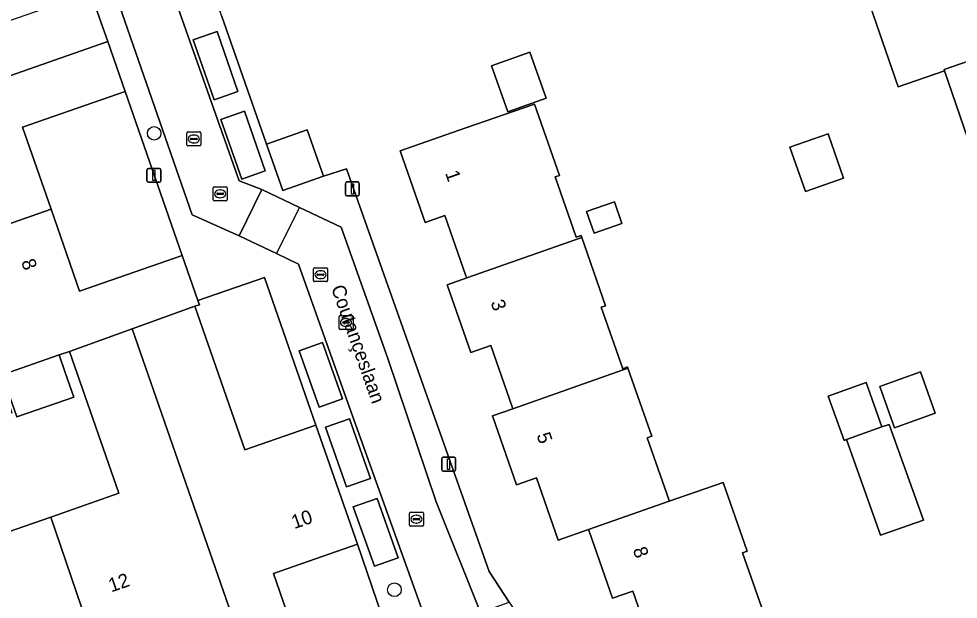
# Model space of a CAD drawing. Extents: x 158472 to 159562, y 388525 to 389606.
# Drawn here: x 158944.9 to 159012.4, y 389198.3 to 389239.9 of the extents above; entities that cross this region are included whole.
import ezdxf

# ---------------------------------------------------------------- set-up
doc = ezdxf.new("R2010")
doc.units = 0
for name, color, linetype in [('IMGEO_Boom', 7, 'Continuous'), ('IMGEO_Erf', 7, 'Continuous'), ('IMGEO_Kolk', 7, 'Continuous'), ('IMGEO_Lichtmast', 7, 'Continuous'), ('IMGEO_Muur', 7, 'Continuous'), ('IMGEO_Openbare_ruimte_label', 7, 'Continuous'), ('IMGEO_Pand', 7, 'Continuous'), ('IMGEO_Pand_nummerreeks', 7, 'Continuous'), ('IMGEO_Parkeervlak_open', 7, 'Continuous'), ('IMGEO_Rijbaan_lokaal_open', 7, 'Continuous'), ('IMGEO_Rioolput', 7, 'Continuous'), ('IMGEO_Voetpad_open', 7, 'Continuous')]:
    doc.layers.add(name, color=color, linetype=linetype)

msp = doc.modelspace()

# ---------------------------------------------------------------- linework, layer by layer
at = {"layer": 'IMGEO_Boom'}
for centre in [(158954.633, 389231.72), (158971.89, 389198.929)]:
    msp.add_circle(centre, 0.489, dxfattribs=at)
at = {"layer": 'IMGEO_Erf'}
for points in [[(159013.061, 389231.4), (159011.409, 389236.198), (159008.081, 389235.052), (159004.731, 389244.781), (159008.021, 389245.914), (159012.923, 389247.602)], [(158959.479, 389240.194), (158962.699, 389230.941), (158965.629, 389231.965), (158966.794, 389228.634), (158968.446, 389229.173), (158978.702, 389200.239), (158980.141, 389198.037), (158995.329, 389174.835), (158998.559, 389175.961), (158998.632, 389175.747), (158997.73, 389175.436), (158995.434, 389174.645)], [(158990.543, 389194.423), (158989.008, 389198.823), (158987.555, 389198.316), (158985.87, 389203.147), (158985.83, 389203.261), (158983.66, 389202.505), (158982.102, 389206.973), (158980.665, 389206.472), (158978.939, 389211.418), (158980.4, 389211.931), (158980.347, 389212.083), (158978.816, 389216.472), (158977.373, 389215.969), (158975.672, 389220.846), (158977.082, 389221.34), (158977.03, 389221.489), (158975.521, 389225.816), (158974.092, 389225.318), (158972.299, 389230.457), (158977.021, 389232.104), (158981.951, 389233.823), (158983.739, 389228.697), (158983.448, 389228.596), (158984.957, 389224.268), (158985.3, 389224.388), (158985.352, 389224.238), (158987.065, 389219.329), (158986.754, 389219.221), (158988.291, 389214.813), (158988.637, 389214.934), (158988.671, 389214.838), (158990.375, 389209.958), (158990.048, 389209.844), (158991.595, 389205.41), (158991.639, 389205.285), (158995.504, 389206.631), (158997.222, 389201.705), (158996.904, 389201.594), (158998.429, 389197.221)]]:
    msp.add_lwpolyline(points, dxfattribs=at)
for points in [[(158980.034, 389233.274), (158978.861, 389236.572), (158981.611, 389237.55), (158982.784, 389234.251)], [(158952.543, 389234.725), (158945.177, 389232.162), (158947.223, 389226.282), (158949.281, 389220.37), (158956.656, 389222.936)], [(159000.308, 389230.72), (159003.051, 389231.676), (159004.157, 389228.506), (159001.414, 389227.549)], [(158986.238, 389224.548), (158985.7, 389226.093), (158987.697, 389226.789), (158988.234, 389225.248)], [(158962.555, 389221.354), (158957.779, 389219.713), (158957.885, 389219.408), (158957.562, 389219.292), (158961.151, 389208.981), (158966.255, 389210.757)], [(158948.551, 389216.056), (158947.806, 389215.797), (158948.244, 389214.539), (158948.857, 389212.778), (158944.763, 389211.353), (158943.713, 389214.372), (158943.486, 389214.293), (158944.408, 389211.643), (158940.375, 389210.239), (158939.452, 389212.889), (158938.738, 389212.641), (158942.287, 389202.444), (158947.199, 389204.153), (158952.1, 389205.859)], [(159009.69, 389214.578), (159010.747, 389211.609), (159007.808, 389210.562), (159006.751, 389213.531)], [(159005.78, 389213.821), (159006.917, 389210.628), (159007.437, 389210.813), (159009.888, 389203.934), (159006.821, 389202.841), (159004.371, 389209.721), (159004.19, 389209.656), (159003.052, 389212.849)], [(158969.235, 389202.195), (158963.197, 389200.093), (158965.703, 389192.895), (158971.683, 389195.044)]]:
    msp.add_lwpolyline(points, close=True, dxfattribs=at)
at = {"layer": 'IMGEO_Kolk'}
for p, q in [((158956.981, 389230.89), (158956.981, 389231.742)), ((158957.056, 389231.816), (158957.908, 389231.816)), ((158957.982, 389231.742), (158957.982, 389230.89)), ((158957.24, 389231.31), (158957.24, 389231.322)), ((158957.678, 389231.273), (158957.28, 389231.273)), ((158957.283, 389231.359), (158957.681, 389231.359)), ((158957.492, 389231.036), (158957.467, 389231.036)), ((158957.469, 389231.596), (158957.494, 389231.596)), ((158957.724, 389231.322), (158957.724, 389231.31)), ((158957.908, 389230.816), (158957.056, 389230.816)), ((158967.916, 389217.704), (158967.916, 389218.556)), ((158967.991, 389218.63), (158968.843, 389218.63)), ((158968.218, 389218.173), (158968.616, 389218.173)), ((158968.404, 389218.41), (158968.429, 389218.41)), ((158968.917, 389218.556), (158968.917, 389217.704)), ((158968.843, 389217.63), (158967.991, 389217.63)), ((158968.175, 389218.124), (158968.175, 389218.136)), ((158968.613, 389218.087), (158968.215, 389218.087)), ((158968.427, 389217.85), (158968.402, 389217.85)), ((158968.659, 389218.136), (158968.659, 389218.124)), ((158972.972, 389203.572), (158972.972, 389204.424)), ((158973.047, 389204.498), (158973.899, 389204.498)), ((158973.231, 389203.992), (158973.231, 389204.004)), ((158973.274, 389204.041), (158973.672, 389204.041)), ((158973.46, 389204.278), (158973.485, 389204.278)), ((158973.715, 389204.004), (158973.715, 389203.992)), ((158973.973, 389204.424), (158973.973, 389203.572)), ((158973.899, 389203.498), (158973.047, 389203.498)), ((158973.669, 389203.955), (158973.271, 389203.955)), ((158973.483, 389203.718), (158973.458, 389203.718))]:
    msp.add_line(p, q, dxfattribs=at)
for points in [[(158956.981, 389230.89), (158956.981, 389231.742)], [(158957.056, 389231.816), (158957.908, 389231.816)], [(158957.982, 389231.742), (158957.982, 389230.89)], [(158957.908, 389230.816), (158957.056, 389230.816)], [(158967.916, 389217.704), (158967.916, 389218.556)], [(158967.991, 389218.63), (158968.843, 389218.63)], [(158968.917, 389218.556), (158968.917, 389217.704)], [(158968.843, 389217.63), (158967.991, 389217.63)], [(158972.972, 389203.572), (158972.972, 389204.424)], [(158973.047, 389204.498), (158973.899, 389204.498)], [(158973.973, 389204.424), (158973.973, 389203.572)], [(158973.899, 389203.498), (158973.047, 389203.498)]]:
    msp.add_lwpolyline(points, dxfattribs=at)
for centre, radius, start, end in [((158957.058, 389231.74), 0.0765, 91.55205, 178.44795), ((158957.058, 389231.74), 0.0765, 91.55205, 178.44795), ((158957.906, 389231.74), 0.0765, 1.55205, 88.44795), ((158957.906, 389231.74), 0.0765, 1.55205, 88.44795), ((158957.28, 389231.319), 0.0403, 85.87752, 175.75265), ((158957.277, 389231.309), 0.0366, 178.93798, 274.71019), ((158957.681, 389231.316), 0.043, 264.86636, 352.45326), ((158957.685, 389231.321), 0.0386, 1.73085, 96.63898), ((158957.058, 389230.892), 0.0765, 181.55205, 268.44795), ((158957.058, 389230.892), 0.0765, 181.55205, 268.44795), ((158957.906, 389230.892), 0.0765, 271.55205, 358.44795), ((158957.906, 389230.892), 0.0765, 271.55205, 358.44795), ((158967.993, 389218.554), 0.0765, 91.55205, 178.44795), ((158967.993, 389218.554), 0.0765, 91.55205, 178.44795), ((158968.215, 389218.133), 0.0403, 85.87752, 175.75265), ((158968.62, 389218.135), 0.0386, 1.73085, 96.63898), ((158968.841, 389218.554), 0.0765, 1.55205, 88.44795), ((158968.841, 389218.554), 0.0765, 1.55205, 88.44795), ((158967.993, 389217.706), 0.0765, 181.55205, 268.44795), ((158967.993, 389217.706), 0.0765, 181.55205, 268.44795), ((158968.212, 389218.123), 0.0366, 178.93798, 274.71019), ((158968.616, 389218.13), 0.043, 264.86636, 352.45326), ((158968.841, 389217.706), 0.0765, 271.55205, 358.44795), ((158968.841, 389217.706), 0.0765, 271.55205, 358.44795), ((158973.049, 389204.422), 0.0765, 91.55205, 178.44795), ((158973.049, 389204.422), 0.0765, 91.55205, 178.44795), ((158973.271, 389204.001), 0.0403, 85.87752, 175.75265), ((158973.268, 389203.991), 0.0366, 178.93798, 274.71019), ((158973.672, 389203.998), 0.043, 264.86636, 352.45326), ((158973.676, 389204.003), 0.0386, 1.73085, 96.63898), ((158973.897, 389204.422), 0.0765, 1.55205, 88.44795), ((158973.897, 389204.422), 0.0765, 1.55205, 88.44795), ((158973.049, 389203.574), 0.0765, 181.55205, 268.44795), ((158973.049, 389203.574), 0.0765, 181.55205, 268.44795), ((158973.897, 389203.574), 0.0765, 271.55205, 358.44795), ((158973.897, 389203.574), 0.0765, 271.55205, 358.44795)]:
    msp.add_arc(centre, radius, start, end, dxfattribs=at)
for centre, major_axis, ratio, start_param, end_param in [((158957.468, 389231.316), (-0.387, 0.002), 0.722429, 4.712389, 7.853982), ((158957.493, 389231.316), (-0.39, 0.002), 0.717154, 1.570796, 4.712389), ((158968.403, 389218.13), (-0.387, 0.002), 0.722429, 4.712389, 7.853982), ((158968.428, 389218.13), (-0.39, 0.002), 0.717154, 1.570796, 4.712389), ((158973.459, 389203.998), (-0.387, 0.002), 0.722429, 4.712389, 7.853982), ((158973.484, 389203.998), (-0.39, 0.002), 0.717154, 1.570796, 4.712389)]:
    msp.add_ellipse(centre, major_axis=major_axis, ratio=ratio, start_param=start_param, end_param=end_param, dxfattribs=at)
at = {"layer": 'IMGEO_Lichtmast'}
for p, q in [((158954.116, 389228.302), (158954.116, 389229.102)), ((158954.116, 389229.102), (158954.116, 389228.302)), ((158954.216, 389229.202), (158955.006, 389229.202)), ((158955.006, 389229.202), (158954.216, 389229.202)), ((158955.106, 389229.102), (158955.106, 389228.302)), ((158955.106, 389228.302), (158955.106, 389229.102)), ((158955.006, 389228.202), (158954.216, 389228.202)), ((158954.216, 389228.202), (158955.006, 389228.202)), ((158968.381, 389227.325), (158968.381, 389228.125)), ((158968.381, 389228.125), (158968.381, 389227.325)), ((158968.481, 389228.225), (158969.271, 389228.225)), ((158969.271, 389228.225), (158968.481, 389228.225)), ((158969.371, 389228.125), (158969.371, 389227.325)), ((158969.371, 389227.325), (158969.371, 389228.125)), ((158969.271, 389227.225), (158968.481, 389227.225)), ((158968.481, 389227.225), (158969.271, 389227.225)), ((158975.29, 389207.555), (158975.29, 389208.355)), ((158975.29, 389208.355), (158975.29, 389207.555)), ((158975.39, 389208.455), (158976.18, 389208.455)), ((158976.18, 389208.455), (158975.39, 389208.455)), ((158976.28, 389208.355), (158976.28, 389207.555)), ((158976.28, 389207.555), (158976.28, 389208.355)), ((158976.18, 389207.455), (158975.39, 389207.455)), ((158975.39, 389207.455), (158976.18, 389207.455))]:
    msp.add_line(p, q, dxfattribs=at)
for points in [[(158954.536, 389229.077), (158954.686, 389229.077), (158954.686, 389228.327), (158954.536, 389228.327), (158954.536, 389229.077)], [(158968.801, 389228.1), (158968.951, 389228.1), (158968.951, 389227.35), (158968.801, 389227.35), (158968.801, 389228.1)], [(158975.71, 389208.33), (158975.86, 389208.33), (158975.86, 389207.58), (158975.71, 389207.58), (158975.71, 389208.33)]]:
    msp.add_lwpolyline(points, dxfattribs=at)
for centre, start, end in [((158954.216, 389229.102), 90, 180), ((158954.216, 389229.102), 90, 180), ((158955.006, 389229.102), 0, 90), ((158955.006, 389229.102), 360, 90), ((158954.216, 389228.302), 180, 270), ((158954.216, 389228.302), 180, 270), ((158955.006, 389228.302), 270, 0), ((158955.006, 389228.302), 270, 0), ((158968.481, 389228.125), 90, 180), ((158968.481, 389228.125), 90, 180), ((158969.271, 389228.125), 0, 90), ((158969.271, 389228.125), 360, 90), ((158968.481, 389227.325), 180, 270), ((158968.481, 389227.325), 180, 270), ((158969.271, 389227.325), 270, 0), ((158969.271, 389227.325), 270, 0), ((158975.39, 389208.355), 90, 180), ((158975.39, 389208.355), 90, 180), ((158976.18, 389208.355), 0, 90), ((158976.18, 389208.355), 360, 90), ((158975.39, 389207.555), 180, 270), ((158975.39, 389207.555), 180, 270), ((158976.18, 389207.555), 270, 0), ((158976.18, 389207.555), 270, 0)]:
    msp.add_arc(centre, 0.1, start, end, dxfattribs=at)
at = {"layer": 'IMGEO_Muur'}
msp.add_lwpolyline([(158957.779, 389219.713), (158962.555, 389221.354), (158966.255, 389210.757)], dxfattribs=at)
at = {"layer": 'IMGEO_Pand'}
for points in [[(159017.938, 389243.738), (159019.371, 389244.231), (159017.65, 389249.23), (159012.923, 389247.602), (159008.021, 389245.914), (159004.731, 389244.781), (159008.081, 389235.052), (159011.409, 389236.198), (159011.375, 389236.296), (159019.522, 389239.136), (159019.449, 389239.348)], [(158951.296, 389238.307), (158950.066, 389241.842), (158942.76, 389239.299), (158940.709, 389245.193), (158932.162, 389242.209), (158933.878, 389237.278), (158925.683, 389234.426), (158923.573, 389233.692), (158925.16, 389229.17)], [(159021.233, 389234.269), (159022.671, 389234.764), (159020.989, 389239.648), (159019.522, 389239.136), (159011.375, 389236.296), (159011.409, 389236.198), (159013.061, 389231.4), (159013.381, 389231.51), (159014.952, 389226.949), (159017.946, 389227.997), (159022.806, 389229.698), (159022.713, 389229.969)], [(158926.74, 389224.649), (158937.095, 389228.253), (158938.806, 389223.336), (158947.223, 389226.282), (158945.177, 389232.162), (158952.543, 389234.725), (158951.296, 389238.307), (158925.16, 389229.17)], [(158981.611, 389237.55), (158978.861, 389236.572), (158980.034, 389233.274), (158982.784, 389234.251)], [(158977.082, 389221.34), (158985.352, 389224.238), (158985.3, 389224.388), (158984.957, 389224.268), (158983.448, 389228.596), (158983.739, 389228.697), (158981.951, 389233.823), (158977.021, 389232.104), (158972.299, 389230.457), (158974.092, 389225.318), (158975.521, 389225.816), (158977.03, 389221.489)], [(158962.699, 389230.941), (158963.864, 389227.609), (158966.794, 389228.634), (158965.629, 389231.965)], [(159000.308, 389230.72), (159001.414, 389227.549), (159004.157, 389228.506), (159003.051, 389231.676)], [(158953.064, 389217.677), (158957.562, 389219.292), (158957.885, 389219.408), (158957.779, 389219.713), (158956.656, 389222.936), (158949.281, 389220.37), (158947.223, 389226.282), (158938.806, 389223.336), (158940.502, 389218.464), (158930.167, 389214.867), (158931.811, 389210.227), (158934.165, 389211.047), (158938.738, 389212.641), (158939.452, 389212.889), (158943.486, 389214.293), (158943.713, 389214.372), (158947.806, 389215.797), (158948.551, 389216.056)], [(158988.234, 389225.248), (158987.697, 389226.789), (158985.7, 389226.093), (158986.238, 389224.548)], [(158985.352, 389224.238), (158977.082, 389221.34), (158975.672, 389220.846), (158977.373, 389215.969), (158978.816, 389216.472), (158980.347, 389212.083), (158980.4, 389211.931), (158988.671, 389214.838), (158988.637, 389214.934), (158988.291, 389214.813), (158986.754, 389219.221), (158987.065, 389219.329)], [(158962.103, 389191.642), (158965.703, 389192.895), (158963.197, 389200.093), (158969.235, 389202.195), (158966.255, 389210.757), (158961.151, 389208.981), (158957.562, 389219.292), (158953.064, 389217.677)], [(158962.103, 389191.642), (158953.064, 389217.677), (158948.551, 389216.056), (158952.1, 389205.859), (158947.199, 389204.153), (158950.13, 389195.571), (158956.025, 389197.623), (158958.539, 389190.402)], [(158947.806, 389215.797), (158943.713, 389214.372), (158944.763, 389211.353), (158948.857, 389212.778), (158948.244, 389214.539)], [(158988.671, 389214.838), (158980.4, 389211.931), (158978.939, 389211.418), (158980.665, 389206.472), (158982.102, 389206.973), (158983.66, 389202.505), (158985.83, 389203.261), (158991.639, 389205.285), (158991.595, 389205.41), (158990.048, 389209.844), (158990.375, 389209.958)], [(159006.751, 389213.531), (159007.808, 389210.562), (159010.747, 389211.609), (159009.69, 389214.578)], [(159003.052, 389212.849), (159004.19, 389209.656), (159004.371, 389209.721), (159006.917, 389210.628), (159005.78, 389213.821)], [(158943.237, 389185.048), (158946.764, 389186.276), (158944.242, 389193.522), (158950.13, 389195.571), (158947.199, 389204.153), (158942.287, 389202.444), (158938.738, 389212.641), (158934.165, 389211.047)], [(159007.437, 389210.813), (159006.917, 389210.628), (159004.371, 389209.721), (159006.821, 389202.841), (159009.888, 389203.934)], [(158991.639, 389205.285), (158985.83, 389203.261), (158985.87, 389203.147), (158987.555, 389198.316), (158989.008, 389198.823), (158990.543, 389194.423), (158990.584, 389194.306), (158998.48, 389197.075), (158998.429, 389197.221), (158996.904, 389201.594), (158997.222, 389201.705), (158995.504, 389206.631)]]:
    msp.add_lwpolyline(points, close=True, dxfattribs=at)
at = {"layer": 'IMGEO_Parkeervlak_open'}
for points in [[(158958.937, 389234.125), (158960.648, 389234.721), (158959.148, 389239.031), (158957.437, 389238.436)], [(158960.919, 389228.436), (158962.618, 389229.027), (158961.129, 389233.305), (158959.43, 389232.714)], [(158966.491, 389212.048), (158968.167, 389212.642), (158966.733, 389216.688), (158965.057, 389216.094)], [(158968.459, 389206.313), (158970.176, 389206.921), (158968.655, 389211.212), (158966.939, 389210.604)], [(158970.449, 389200.623), (158972.17, 389201.234), (158970.661, 389205.492), (158968.94, 389204.882)]]:
    msp.add_lwpolyline(points, close=True, dxfattribs=at)
at = {"layer": 'IMGEO_Rijbaan_lokaal_open'}
for points in [[(158951.925, 389253.292), (158948.298, 389251.99), (158957.363, 389225.875), (158960.741, 389224.366), (158962.364, 389227.69), (158960.745, 389228.318)], [(158963.416, 389223.078), (158965.063, 389226.398), (158962.364, 389227.69), (158960.741, 389224.366)], [(158965.063, 389226.398), (158963.416, 389223.078), (158964.994, 389222.313), (158968.671, 389212.028), (158974.417, 389196.012), (158978.066, 389197.303), (158974.889, 389205.253), (158971.425, 389215.546), (158968.057, 389224.987)]]:
    msp.add_lwpolyline(points, close=True, dxfattribs=at)
at = {"layer": 'IMGEO_Rioolput'}
for p, q in [((158958.875, 389226.951), (158958.875, 389227.803)), ((158958.95, 389227.877), (158959.802, 389227.877)), ((158959.363, 389227.657), (158959.388, 389227.657)), ((158959.876, 389227.803), (158959.876, 389226.951)), ((158959.134, 389227.371), (158959.134, 389227.383)), ((158959.572, 389227.334), (158959.174, 389227.334)), ((158959.177, 389227.42), (158959.575, 389227.42)), ((158959.386, 389227.097), (158959.361, 389227.097)), ((158959.618, 389227.383), (158959.618, 389227.371)), ((158959.802, 389226.877), (158958.95, 389226.877)), ((158966.086, 389221.139), (158966.086, 389221.991)), ((158966.161, 389222.065), (158967.013, 389222.065)), ((158966.345, 389221.559), (158966.345, 389221.571)), ((158966.783, 389221.522), (158966.385, 389221.522)), ((158966.388, 389221.608), (158966.786, 389221.608)), ((158966.574, 389221.845), (158966.599, 389221.845)), ((158966.829, 389221.571), (158966.829, 389221.559)), ((158967.087, 389221.991), (158967.087, 389221.139)), ((158967.013, 389221.065), (158966.161, 389221.065)), ((158966.597, 389221.285), (158966.572, 389221.285))]:
    msp.add_line(p, q, dxfattribs=at)
for points in [[(158958.875, 389226.951), (158958.875, 389227.803)], [(158958.95, 389227.877), (158959.802, 389227.877)], [(158959.876, 389227.803), (158959.876, 389226.951)], [(158959.802, 389226.877), (158958.95, 389226.877)], [(158966.086, 389221.139), (158966.086, 389221.991)], [(158966.161, 389222.065), (158967.013, 389222.065)], [(158967.087, 389221.991), (158967.087, 389221.139)], [(158967.013, 389221.065), (158966.161, 389221.065)]]:
    msp.add_lwpolyline(points, dxfattribs=at)
for centre, radius, start, end in [((158958.952, 389227.801), 0.0765, 91.55205, 178.44795), ((158958.952, 389227.801), 0.0765, 91.55205, 178.44795), ((158959.8, 389227.801), 0.0765, 1.55205, 88.44795), ((158959.8, 389227.801), 0.0765, 1.55205, 88.44795), ((158958.952, 389226.953), 0.0765, 181.55205, 268.44795), ((158958.952, 389226.953), 0.0765, 181.55205, 268.44795), ((158959.174, 389227.38), 0.0403, 85.87752, 175.75265), ((158959.171, 389227.37), 0.0366, 178.93798, 274.71019), ((158959.575, 389227.377), 0.043, 264.86636, 352.45326), ((158959.579, 389227.382), 0.0386, 1.73085, 96.63898), ((158959.8, 389226.953), 0.0765, 271.55205, 358.44795), ((158959.8, 389226.953), 0.0765, 271.55205, 358.44795), ((158966.163, 389221.989), 0.0765, 91.55205, 178.44795), ((158966.163, 389221.989), 0.0765, 91.55205, 178.44795), ((158966.385, 389221.568), 0.0403, 85.87752, 175.75265), ((158966.382, 389221.558), 0.0366, 178.93798, 274.71019), ((158966.786, 389221.565), 0.043, 264.86636, 352.45326), ((158966.79, 389221.57), 0.0386, 1.73085, 96.63898), ((158967.011, 389221.989), 0.0765, 1.55205, 88.44795), ((158967.011, 389221.989), 0.0765, 1.55205, 88.44795), ((158966.163, 389221.141), 0.0765, 181.55205, 268.44795), ((158966.163, 389221.141), 0.0765, 181.55205, 268.44795), ((158967.011, 389221.141), 0.0765, 271.55205, 358.44795), ((158967.011, 389221.141), 0.0765, 271.55205, 358.44795)]:
    msp.add_arc(centre, radius, start, end, dxfattribs=at)
for centre, major_axis, ratio, start_param, end_param in [((158959.362, 389227.377), (-0.387, 0.002), 0.722429, 4.712389, 7.853982), ((158959.387, 389227.377), (-0.39, 0.002), 0.717154, 1.570796, 4.712389), ((158966.573, 389221.565), (-0.387, 0.002), 0.722429, 4.712389, 7.853982), ((158966.598, 389221.565), (-0.39, 0.002), 0.717154, 1.570796, 4.712389)]:
    msp.add_ellipse(centre, major_axis=major_axis, ratio=ratio, start_param=start_param, end_param=end_param, dxfattribs=at)
at = {"layer": 'IMGEO_Voetpad_open'}
for points in [[(158968.671, 389212.028), (158964.994, 389222.313), (158963.416, 389223.078), (158960.741, 389224.366), (158957.363, 389225.875), (158948.298, 389251.99), (158947.734, 389253.615), (158947.525, 389254.216), (158945.889, 389253.613), (158946.672, 389251.406), (158947.171, 389250), (158950.066, 389241.842), (158951.296, 389238.307), (158952.543, 389234.725), (158956.656, 389222.936), (158957.779, 389219.713), (158962.555, 389221.354), (158966.255, 389210.757), (158969.235, 389202.195), (158971.683, 389195.044), (158974.417, 389196.012)], [(158968.446, 389229.173), (158966.794, 389228.634), (158963.864, 389227.609), (158962.699, 389230.941), (158959.479, 389240.194), (158956.384, 389249.058), (158956.06, 389250), (158954.597, 389254.251), (158952.053, 389253.338), (158951.925, 389253.292), (158960.745, 389228.318), (158962.364, 389227.69), (158965.063, 389226.398), (158968.057, 389224.987), (158971.425, 389215.546), (158974.889, 389205.253), (158978.066, 389197.303), (158980.141, 389198.037), (158978.702, 389200.239)], [(158958.937, 389234.125), (158957.437, 389238.436), (158959.148, 389239.031), (158960.648, 389234.721)], [(158962.618, 389229.027), (158960.919, 389228.436), (158959.43, 389232.714), (158961.129, 389233.305)], [(158966.491, 389212.048), (158965.057, 389216.094), (158966.733, 389216.688), (158968.167, 389212.642)], [(158968.459, 389206.313), (158966.939, 389210.604), (158968.655, 389211.212), (158970.176, 389206.921)], [(158970.449, 389200.623), (158968.94, 389204.882), (158970.661, 389205.492), (158972.17, 389201.234)]]:
    msp.add_lwpolyline(points, close=True, dxfattribs=at)

# ---------------------------------------------------------------- texts
at = {"layer": 'IMGEO_Openbare_ruimte_label'}
msp.add_text('Coutançeslaan', height=1, rotation=289.50357, dxfattribs=at).set_placement((158967.331, 389220.628))
at = {"layer": 'IMGEO_Pand_nummerreeks'}
for s, rotation, p in [('1', 289.23398, (158975.522, 389228.87)), ('8', 289.19388, (158945.065, 389222.503)), ('3', 289.23398, (158978.785, 389219.573)), ('5', 289.23398, (158982.091, 389210.035)), ('10', 19.19446, (158964.697, 389203.283)), ('8', 289.22825, (158989.003, 389201.818)), ('12', 19.19258, (158951.552, 389198.735))]:
    msp.add_text(s, height=1, rotation=rotation, dxfattribs=at).set_placement(p)

doc.saveas('drawing.dxf')
